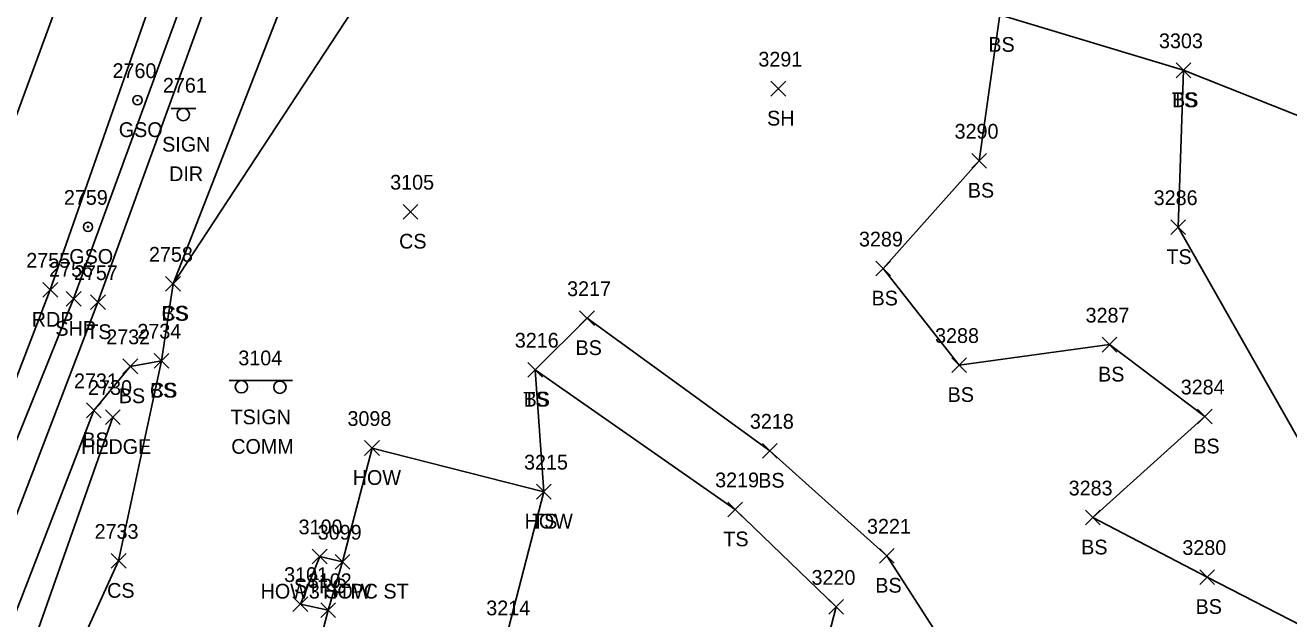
# Model space of a CAD drawing. Extents: x 1477930 to 1480780, y 774090 to 784647.
# Drawn here: x 1479511.3 to 1479682.6, y 774961.9 to 775042.4 of the extents above; entities that cross this region are included whole.
import ezdxf

# ---------------------------------------------------------------- set-up
doc = ezdxf.new("R2010")
doc.units = 0
for name, color, linetype in [('L_A', 7, 'Continuous'), ('L_I', 7, 'Continuous'), ('L_TIC', 7, 'Continuous'), ('LAHR', 7, 'Continuous'), ('LBC', 7, 'Continuous'), ('LBF', 7, 'Continuous'), ('LELB', 7, 'Continuous'), ('P_A', 7, 'Continuous'), ('P_I', 7, 'Continuous'), ('P_TIC', 7, 'Continuous'), ('PET', 7, 'Continuous'), ('PRC', 7, 'Continuous'), ('PSP', 7, 'Continuous'), ('S_A', 7, 'Continuous'), ('S_C', 7, 'Continuous'), ('S_I', 7, 'Continuous'), ('SSGN', 7, 'Continuous'), ('U_A', 7, 'Continuous'), ('U_I', 7, 'Continuous'), ('UGV', 7, 'Continuous')]:
    doc.layers.add(name, color=color, linetype=linetype)

msp = doc.modelspace()

# ---------------------------------------------------------------- linework, layer by layer
at = {"layer": 'L_TIC'}
for points in [[(1479667.33, 775035.3), (1479669.33, 775037.3)], [(1479669.33, 775035.3), (1479667.33, 775037.3)], [(1479667.33, 775035.3), (1479669.33, 775037.3)], [(1479669.33, 775035.3), (1479667.33, 775037.3)], [(1479612.4, 775032.81), (1479614.4, 775034.81)], [(1479614.4, 775032.81), (1479612.4, 775034.81)], [(1479639.63, 775023.03), (1479641.63, 775025.03)], [(1479641.63, 775023.03), (1479639.63, 775025.03)], [(1479562.57, 775016.12), (1479564.57, 775018.12)], [(1479564.57, 775016.12), (1479562.57, 775018.12)], [(1479666.59, 775014.02), (1479668.59, 775016.02)], [(1479668.59, 775014.02), (1479666.59, 775016.02)], [(1479626.6, 775008.41), (1479628.6, 775010.41)], [(1479628.6, 775008.41), (1479626.6, 775010.41)], [(1479530.37, 775006.34), (1479532.37, 775008.34)], [(1479532.37, 775006.34), (1479530.37, 775008.34)], [(1479530.37, 775006.34), (1479532.37, 775008.34)], [(1479532.37, 775006.34), (1479530.37, 775008.34)], [(1479520.2, 775003.85), (1479522.2, 775005.85)], [(1479522.2, 775003.85), (1479520.2, 775005.85)], [(1479586.48, 775001.68), (1479588.48, 775003.68)], [(1479588.48, 775001.68), (1479586.48, 775003.68)], [(1479657.3, 774998.09), (1479659.3, 775000.09)], [(1479659.3, 774998.09), (1479657.3, 775000.09)], [(1479524.58, 774995.15), (1479526.58, 774997.15)], [(1479526.58, 774995.15), (1479524.58, 774997.15)], [(1479528.8, 774995.91), (1479530.8, 774997.91)], [(1479530.8, 774995.91), (1479528.8, 774997.91)], [(1479528.8, 774995.91), (1479530.8, 774997.91)], [(1479530.8, 774995.91), (1479528.8, 774997.91)], [(1479579.44, 774994.69), (1479581.44, 774996.69)], [(1479581.44, 774994.69), (1479579.44, 774996.69)], [(1479579.44, 774994.69), (1479581.44, 774996.69)], [(1479581.44, 774994.69), (1479579.44, 774996.69)], [(1479636.91, 774995.32), (1479638.91, 774997.32)], [(1479638.91, 774995.32), (1479636.91, 774997.32)], [(1479519.64, 774989.18), (1479521.64, 774991.18)], [(1479521.64, 774989.18), (1479519.64, 774991.18)], [(1479522.21, 774988.27), (1479524.21, 774990.27)], [(1479524.21, 774988.27), (1479522.21, 774990.27)], [(1479670.2, 774988.34), (1479672.2, 774990.34)], [(1479672.2, 774988.34), (1479670.2, 774990.34)], [(1479557.34, 774984.07), (1479559.34, 774986.07)], [(1479559.34, 774984.07), (1479557.34, 774986.07)], [(1479557.34, 774984.07), (1479559.34, 774986.07)], [(1479559.34, 774984.07), (1479557.34, 774986.07)], [(1479611.24, 774983.69), (1479613.24, 774985.69)], [(1479613.24, 774983.69), (1479611.24, 774985.69)], [(1479580.64, 774978.15), (1479582.64, 774980.15)], [(1479582.64, 774978.15), (1479580.64, 774980.15)], [(1479580.64, 774978.15), (1479582.64, 774980.15)], [(1479582.64, 774978.15), (1479580.64, 774980.15)], [(1479580.64, 774978.15), (1479582.64, 774980.15)], [(1479582.64, 774978.15), (1479580.64, 774980.15)], [(1479606.54, 774975.74), (1479608.54, 774977.74)], [(1479608.54, 774975.74), (1479606.54, 774977.74)], [(1479655.01, 774974.64), (1479657.01, 774976.64)], [(1479657.01, 774974.64), (1479655.01, 774976.64)], [(1479523, 774968.76), (1479525, 774970.76)], [(1479525, 774968.76), (1479523, 774970.76)], [(1479550.25, 774969.37), (1479552.25, 774971.37)], [(1479552.25, 774969.37), (1479550.25, 774971.37)], [(1479553.33, 774968.65), (1479555.33, 774970.65)], [(1479555.33, 774968.65), (1479553.33, 774970.65)], [(1479553.33, 774968.65), (1479555.33, 774970.65)], [(1479555.33, 774968.65), (1479553.33, 774970.65)], [(1479627.11, 774969.45), (1479629.11, 774971.45)], [(1479629.11, 774969.45), (1479627.11, 774971.45)], [(1479670.51, 774966.57), (1479672.51, 774968.57)], [(1479672.51, 774966.57), (1479670.51, 774968.57)], [(1479547.63, 774962.9), (1479549.63, 774964.9)], [(1479549.63, 774962.9), (1479547.63, 774964.9)], [(1479551.4, 774962.07), (1479553.4, 774964.07)], [(1479553.4, 774962.07), (1479551.4, 774964.07)], [(1479551.4, 774962.07), (1479553.4, 774964.07)], [(1479553.4, 774962.07), (1479551.4, 774964.07)], [(1479620.25, 774962.52), (1479622.25, 774964.52)], [(1479622.25, 774962.52), (1479620.25, 774964.52)]]:
    msp.add_lwpolyline(points, dxfattribs=at)
at = {"layer": 'LAHR'}
msp.add_lwpolyline([(1479504.17, 774926.13), (1479508.53, 774947.47), (1479523.21, 774989.27)], dxfattribs=at)
at = {"layer": 'LBC'}
for points in [[(1479558.34, 774985.07), (1479554.33, 774969.65), (1479552.4, 774963.07), (1479547.45, 774944), (1479547.49, 774943.82), (1479556.24, 774941.44), (1479562.3, 774939.8), (1479570.57, 774937.77), (1479574.7, 774952.74), (1479578.31, 774951.81), (1479583.58, 774950.35), (1479585.13, 774956.44), (1479576.51, 774959.38), (1479581.64, 774979.15)], [(1479558.34, 774985.07), (1479581.64, 774979.15)]]:
    msp.add_lwpolyline(points, dxfattribs=at)
at = {"layer": 'LBF'}
msp.add_lwpolyline([(1479554.33, 774969.65), (1479551.25, 774970.37), (1479548.63, 774963.9), (1479552.4, 774963.07)], dxfattribs=at)
at = {"layer": 'LELB'}
for points in [[(1479495.75, 774910.51), (1479499.97, 774927.51), (1479504.38, 774948.16), (1479520.64, 774990.18), (1479525.58, 774996.15), (1479529.8, 774996.91), (1479531.37, 775007.34), (1479547.96, 775049.91), (1479566.92, 775099.68), (1479572.67, 775121.86), (1479581.47, 775151.49), (1479585.92, 775173.63), (1479582, 775184.73)], [(1479531.37, 775007.34), (1479558.45, 775048.68), (1479577.19, 775086.56), (1479593.16, 775093.27), (1479610.54, 775129.98), (1479629.86, 775137.61)], [(1479486.95, 774912.8), (1479492.72, 774931.11), (1479499.77, 774948.95), (1479521.2, 775004.85), (1479538.58, 775052.83), (1479555.32, 775104.12), (1479560.27, 775119.97)], [(1479698.67, 774953.6), (1479671.51, 774967.57), (1479656.01, 774975.64), (1479671.2, 774989.34), (1479658.3, 774999.09), (1479637.91, 774996.32), (1479627.6, 775009.41), (1479640.63, 775024.03), (1479643.43, 775043.81), (1479668.33, 775036.3), (1479698.57, 775024.31)], [(1479657.71, 774852.79), (1479678.77, 774867.01), (1479701, 774889.08), (1479732.59, 774912.18), (1479741.3, 774922.23), (1479718.58, 774955.17), (1479686.39, 774981.9), (1479667.59, 775015.02), (1479668.33, 775036.3)], [(1479580.44, 774995.69), (1479587.48, 775002.68), (1479612.24, 774984.69), (1479628.11, 774970.45), (1479636.94, 774956.73), (1479624.94, 774926.71), (1479649.32, 774906.86), (1479653.38, 774932.32), (1479686.61, 774909.39), (1479687.43, 774900.61), (1479665.73, 774876.56), (1479654.12, 774867.16), (1479644.81, 774869.01), (1479633.41, 774850.84), (1479636.06, 774836.76), (1479657.71, 774852.79)], [(1479479.66, 774839.55), (1479495.29, 774875.17), (1479490.05, 774880.63), (1479497.69, 774904.01), (1479504.17, 774926.13), (1479524, 774969.76), (1479529.8, 774996.91)], [(1479581.64, 774979.15), (1479580.44, 774995.69), (1479607.54, 774976.74), (1479621.25, 774963.52), (1479616.74, 774946.08), (1479607.55, 774933.66), (1479642.59, 774883.82), (1479625.12, 774842.55), (1479619.24, 774831.72)]]:
    msp.add_lwpolyline(points, dxfattribs=at)
at = {"layer": 'P_TIC'}
for points in [[(1479513.74, 775005.53), (1479515.74, 775007.53)], [(1479515.74, 775005.53), (1479513.74, 775007.53)], [(1479516.9, 775004.3), (1479518.9, 775006.3)], [(1479518.9, 775004.3), (1479516.9, 775006.3)]]:
    msp.add_lwpolyline(points, dxfattribs=at)
at = {"layer": 'PET'}
msp.add_lwpolyline([(1479231.31, 774636.06), (1479272.54, 774672.78), (1479302.99, 774702.6), (1479344.22, 774746.86), (1479373.44, 774780.01), (1479405.23, 774818.27), (1479428.23, 774848.68), (1479447.93, 774875.75), (1479460.71, 774894.51), (1479479.69, 774925.18), (1479480.31, 774927.38), (1479493.45, 774951.2), (1479514.74, 775006.53), (1479531.7, 775055.13), (1479548.14, 775106.72), (1479553.83, 775125.43), (1479564.45, 775161.29), (1479573.74, 775193.3), (1479576.58, 775204.25), (1479585.43, 775238.68), (1479593.96, 775273.34), (1479599.4, 775295.6)], dxfattribs=at)
at = {"layer": 'PRC'}
msp.add_lwpolyline([(1479438.76, 774885), (1479466.69, 774929.85), (1479479.06, 774955.89), (1479501.08, 775005.62), (1479520.94, 775059.64), (1479540.23, 775118.92), (1479552.22, 775163.96), (1479564.07, 775206.06), (1479578.9, 775260.88), (1479588.27, 775297.78)], dxfattribs=at)
at = {"layer": 'PSP'}
msp.add_lwpolyline([(1479441.63, 774858.96), (1479460.29, 774885.01), (1479481.52, 774912.36), (1479488.61, 774932.58), (1479495.59, 774950.17), (1479517.9, 775005.3), (1479535.63, 775053.88), (1479551.95, 775105.38), (1479558.13, 775123.89), (1479568.29, 775159.47), (1479576.91, 775192.14), (1479579.19, 775198.63), (1479580.51, 775203.37), (1479590.38, 775237.67), (1479592.66, 775242.36), (1479594.67, 775243.82)], dxfattribs=at)
at = {"layer": 'SSGN'}
for p, q in [((1479531.11, 775031.12), (1479534.44, 775031.12)), ((1479532.76, 775030.29), (1479532.76, 775030.29)), ((1479538.97, 774994.21), (1479547.57, 774994.21)), ((1479542.99, 774993.31), (1479542.99, 774993.31))]:
    msp.add_line(p, q, dxfattribs=at)
for centre in [(1479532.76, 775030.29), (1479540.63, 774993.38), (1479545.85, 774993.31)]:
    msp.add_circle(centre, 0.833, dxfattribs=at)
at = {"layer": 'UGV'}
for centre, radius in [((1479526.56, 775032.25), 0.625), ((1479526.56, 775032.25), 0.0833), ((1479519.85, 775015.06), 0.625), ((1479519.85, 775015.06), 0.0833)]:
    msp.add_circle(centre, radius, dxfattribs=at)

# ---------------------------------------------------------------- texts
at = {"layer": 'L_A'}
for s, p in [('BS', (1479641.87, 775038.81)), ('BS', (1479641.87, 775038.81)), ('TS', (1479666.74, 775031.3)), ('BS', (1479666.77, 775031.3)), ('SH', (1479611.88, 775028.81)), ('BS', (1479639.08, 775019.03)), ('CS', (1479562.01, 775012.12)), ('TS', (1479666, 775010.02)), ('BS', (1479626.04, 775004.41)), ('CS', (1479529.81, 775002.34)), ('BS', (1479529.81, 775002.34)), ('TS', (1479519.61, 774999.85)), ('BS', (1479585.92, 774997.68)), ('BS', (1479656.74, 774994.09)), ('BS', (1479524.02, 774991.15)), ('CS', (1479528.24, 774991.91)), ('BS', (1479528.24, 774991.91)), ('BS', (1479636.35, 774991.32)), ('TS', (1479578.84, 774990.69)), ('BS', (1479578.88, 774990.69)), ('HEDGE', (1479518.91, 774984.27)), ('BS', (1479519.09, 774985.18)), ('BS', (1479669.64, 774984.34)), ('HOW', (1479555.73, 774980.07)), ('HOW', (1479555.73, 774980.07)), ('BS', (1479610.68, 774979.69)), ('HOW', (1479579.02, 774974.15)), ('HOW', (1479579.02, 774974.15)), ('TS', (1479580.04, 774974.15)), ('TS', (1479605.95, 774971.74)), ('BS', (1479654.45, 774970.64)), ('STPC', (1479547.76, 774965.37)), ('BS', (1479626.55, 774965.45)), ('CS', (1479522.44, 774964.76)), ('HOW3 STPC ST', (1479543.24, 774964.65)), ('HOW', (1479551.72, 774964.65)), ('BS', (1479669.95, 774962.57))]:
    msp.add_text(s, height=2, dxfattribs=at).set_placement(p)
at = {"layer": 'L_I'}
for s, p in [('3303', (1479664.99, 775039.3)), ('3303', (1479664.99, 775039.3)), ('3291', (1479610.7, 775036.81)), ('3290', (1479637.29, 775027.03)), ('3105', (1479560.8, 775020.12)), ('3286', (1479664.27, 775018.02)), ('3289', (1479624.33, 775012.41)), ('2758', (1479528.11, 775010.34)), ('2758', (1479528.11, 775010.34)), ('2757', (1479517.94, 775007.85)), ('3217', (1479584.78, 775005.68)), ('3287', (1479655.04, 775002.09)), ('2734', (1479526.54, 774999.91)), ('2734', (1479526.54, 774999.91)), ('2732', (1479522.32, 774999.15)), ('3216', (1479577.69, 774998.69)), ('3216', (1479577.69, 774998.69)), ('3288', (1479634.65, 774999.32)), ('2731', (1479517.95, 774993.18)), ('2730', (1479519.86, 774992.27)), ('3284', (1479667.94, 774992.34)), ('3098', (1479555.01, 774988.07)), ('3098', (1479555.01, 774988.07)), ('3218', (1479609.55, 774987.69)), ('3215', (1479578.94, 774982.15)), ('3215', (1479578.94, 774982.15)), ('3215', (1479578.94, 774982.15)), ('3219', (1479604.84, 774979.74)), ('3283', (1479652.75, 774978.64)), ('2733', (1479520.74, 774972.76)), ('3100', (1479548.39, 774973.37)), ('3099', (1479550.98, 774972.65)), ('3099', (1479550.98, 774972.65)), ('3221', (1479625.42, 774973.45)), ('3280', (1479668.16, 774970.57)), ('3101', (1479546.43, 774966.9)), ('3102', (1479549.63, 774966.07)), ('3102', (1479549.63, 774966.07)), ('3220', (1479617.9, 774966.52)), ('3214', (1479573.82, 774962.38))]:
    msp.add_text(s, height=2, dxfattribs=at).set_placement(p)
at = {"layer": 'P_A'}
for s, p in [('RDP', (1479512.22, 775001.53)), ('SHP', (1479515.43, 775000.3))]:
    msp.add_text(s, height=2, dxfattribs=at).set_placement(p)
at = {"layer": 'P_I'}
for s, p in [('2755', (1479511.48, 775009.53)), ('2756', (1479514.58, 775008.3))]:
    msp.add_text(s, height=2, dxfattribs=at).set_placement(p)
at = {"layer": 'S_A'}
for s, p in [('SIGN', (1479529.9, 775025.27)), ('TSIGN', (1479539.17, 774988.29))]:
    msp.add_text(s, height=2, dxfattribs=at).set_placement(p)
at = {"layer": 'S_C'}
for s, p in [('DIR', (1479530.84, 775021.27)), ('COMM', (1479539.26, 774984.29))]:
    msp.add_text(s, height=2, dxfattribs=at).set_placement(p)
at = {"layer": 'S_I'}
for s, p in [('2761', (1479530, 775033.27)), ('3104', (1479540.22, 774996.29))]:
    msp.add_text(s, height=2, dxfattribs=at).set_placement(p)
at = {"layer": 'U_A'}
for p in [(1479524.02, 775027.25), (1479517.31, 775010.06)]:
    msp.add_text('GSO', height=2, dxfattribs=at).set_placement(p)
at = {"layer": 'U_I'}
for s, p in [('2760', (1479523.17, 775035.25)), ('2759', (1479516.58, 775018.06))]:
    msp.add_text(s, height=2, dxfattribs=at).set_placement(p)

doc.saveas('drawing.dxf')
